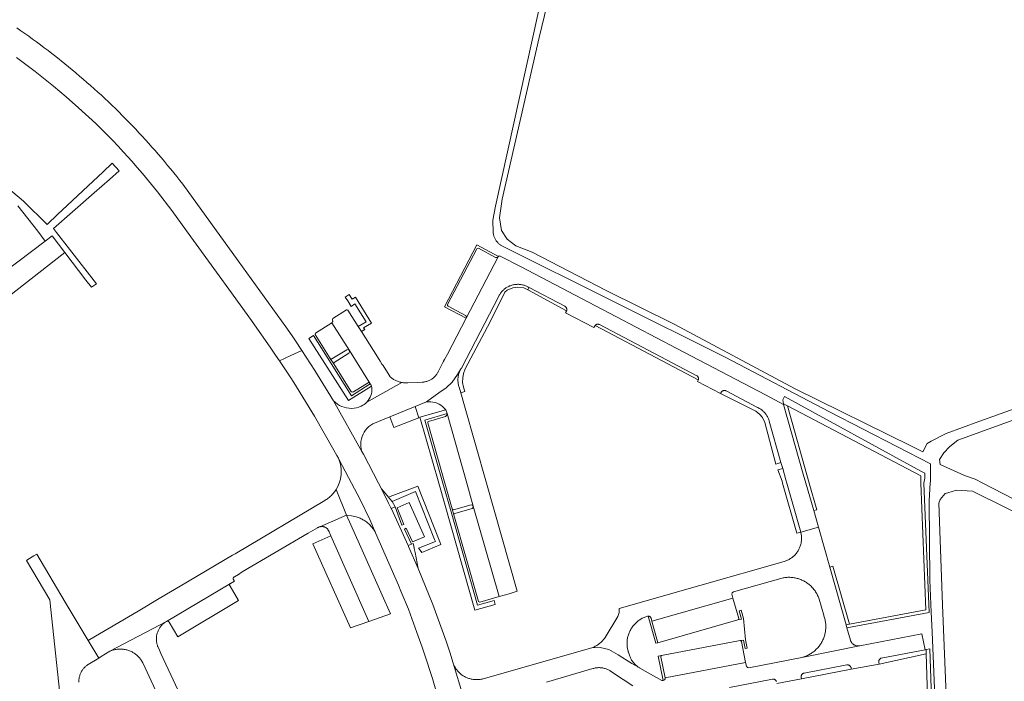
# Model space of a CAD drawing. Extents: x 152825 to 164088, y 457113 to 463005.
# Tile 354 of 364: x 162615 to 162857, y 460952 to 461113. Entities that reach past the tile are written whole.
import ezdxf

# ---------------------------------------------------------------- set-up
doc = ezdxf.new("R2010")
doc.units = 0
doc.header["$LTSCALE"] = 0.5
for name, color, linetype, lineweight in [('B-PV-VH-GESLOTENVERHARDING_ASFALT-GV', 251, 'CONTINUOUS', 18), ('B-PV-VH-ONVERHARD_ZAND-GV', 251, 'CONTINUOUS', 18), ('B-PV-VH-OPENVERHARDING_BETONELEMENT-GV', 251, 'CONTINUOUS', 18), ('B-PV-VH-OPENVERHARDING_BETONSTRAATSTEEN-GV', 251, 'CONTINUOUS', 18)]:
    doc.layers.add(name, color=color, linetype=linetype, lineweight=lineweight)

msp = doc.modelspace()

# ---------------------------------------------------------------- linework, layer by layer
at = {"layer": 'B-PV-VH-GESLOTENVERHARDING_ASFALT-GV', "flags": 128}
for points in [[(162614.684, 461104.207), (162619.293, 461100.773), (162623.79, 461097.193), (162626.873, 461094.599), (162629.896, 461091.936), (162634.103, 461088.022), (162638.182, 461083.976), (162639.56, 461082.52), (162640.923, 461081.049), (162641.937, 461079.933), (162642.941, 461078.808), (162644.258, 461077.305), (162645.558, 461075.788), (162649.209, 461071.342), (162652.719, 461066.783), (162657.413, 461060.283), (162664.311, 461050.732), (162666.654, 461047.489), (162672.2, 461039.81), (162676.959, 461033.098), (162677.987, 461031.62), (162678.123, 461031.374), (162679.065, 461029.975), (162681.848, 461031.245), (162684.553, 461032.48), (162683.019, 461034.825), (162682.174, 461036.072), (162680.619, 461038.314), (162668.974, 461054.417), (162655.391, 461073.199), (162654.667, 461074.133), (162653.936, 461075.061), (162653.199, 461075.985), (162652.456, 461076.904), (162651.707, 461077.817), (162650.951, 461078.726), (162650.189, 461079.629), (162649.422, 461080.528), (162648.648, 461081.421), (162647.868, 461082.308), (162647.082, 461083.191), (162646.29, 461084.068), (162645.492, 461084.94), (162644.689, 461085.806), (162643.88, 461086.667), (162643.064, 461087.522), (162642.243, 461088.372), (162641.416, 461089.216), (162640.584, 461090.055), (162639.746, 461090.888), (162638.902, 461091.715), (162638.053, 461092.537), (162637.198, 461093.353), (162636.337, 461094.163), (162635.472, 461094.967), (162634.6, 461095.765), (162633.724, 461096.557), (162632.842, 461097.344), (162631.955, 461098.124), (162631.062, 461098.899), (162630.164, 461099.667), (162629.261, 461100.429), (162628.353, 461101.185), (162627.44, 461101.935), (162626.522, 461102.679), (162625.598, 461103.416), (162625.222, 461103.714), (162624.298, 461104.448), (162623.369, 461105.177), (162622.435, 461105.898), (162621.496, 461106.614), (162620.552, 461107.323), (162619.604, 461108.026), (162618.651, 461108.722), (162617.693, 461109.412), (162616.731, 461110.095), (162615.763, 461110.772), (162614.792, 461111.442)], [(162723.966, 460948.115), (162721.605, 460955.943), (162720.768, 460958.672), (162719.88, 460961.385), (162716.644, 460970.315), (162713.054, 460979.109), (162710.685, 460984.558), (162710.678, 460984.574), (162710.603, 460984.738), (162706.504, 460993.737), (162706.471, 460993.804), (162705.819, 460995.126), (162704.073, 460998.666), (162703.374, 461000), (162699.652, 461007.108), (162699.29, 461007.756), (162692.348, 461020.192), (162687.77, 461027.564), (162684.553, 461032.48), (162681.848, 461031.245), (162679.065, 461029.975), (162681.898, 461025.769), (162682.639, 461024.65), (162687.649, 461016.461), (162692.375, 461008.105), (162693.17, 461006.79), (162693.292, 461006.571), (162693.407, 461006.348), (162693.515, 461006.122), (162693.615, 461005.893), (162694.425, 461004.371), (162696.714, 461000), (162698.813, 460995.992), (162701.213, 460991.127), (162702.635, 460987.878), (162708.228, 460975.013), (162708.838, 460973.609), (162710.654, 460969.154), (162712.338, 460964.648), (162712.76, 460963.479), (162714.068, 460959.856), (162714.614, 460958.185), (162716.519, 460952.229), (162718.303, 460946.235)], [(162800.874, 460950.957), (162806.894, 460952.099), (162806.832, 460952.51), (162806.827, 460952.546), (162806.82, 460952.631), (162806.822, 460952.716), (162806.831, 460952.801), (162806.849, 460952.884), (162806.874, 460952.965), (162806.907, 460953.044), (162806.947, 460953.119), (162806.993, 460953.19), (162807.047, 460953.257), (162807.106, 460953.318), (162807.171, 460953.374), (162807.24, 460953.423), (162807.314, 460953.465), (162807.392, 460953.5), (162807.472, 460953.528), (162807.555, 460953.548), (162818.043, 460955.537), (162818.057, 460955.538), (162818.144, 460955.543), (162818.23, 460955.539), (162818.315, 460955.527), (162818.4, 460955.507), (162818.481, 460955.479), (162818.56, 460955.445), (162818.636, 460955.403), (162818.707, 460955.354), (162818.773, 460955.299), (162818.834, 460955.237), (162818.889, 460955.171), (162818.938, 460955.1), (162818.98, 460955.024), (162819.015, 460954.945), (162819.042, 460954.863), (162819.088, 460954.464), (162825.915, 460955.705), (162825.851, 460956.106), (162825.845, 460956.127), (162825.829, 460956.21), (162825.82, 460956.293), (162825.819, 460956.378), (162825.827, 460956.462), (162825.842, 460956.545), (162825.865, 460956.626), (162825.895, 460956.704), (162825.933, 460956.779), (162825.978, 460956.851), (162826.029, 460956.918), (162826.087, 460956.979), (162826.15, 460957.035), (162826.218, 460957.085), (162826.291, 460957.128), (162826.367, 460957.163), (162826.446, 460957.192), (162837.191, 460959.248), (162836.393, 460963.144), (162821.227, 460960.214), (162821.102, 460960.193), (162806.984, 460957.351), (162794.053, 460954.854), (162793.696, 460954.94), (162793.436, 460955.199), (162793.232, 460956.139), (162773.497, 460952.347), (162773.54, 460952.138), (162773.343, 460951.876), (162773.049, 460951.73), (162772.888, 460951.711), (162772.727, 460951.729), (162767.349, 460954.762), (162767.311, 460954.784), (162765.331, 460955.872), (162762.026, 460958.031), (162759.706, 460959.284), (162757.574, 460959.817), (162755.58, 460959.714), (162728.954, 460952.151), (162728.903, 460952.137), (162728.689, 460952.084), (162728.473, 460952.038), (162728.256, 460952), (162728.038, 460951.97), (162727.818, 460951.948), (162727.598, 460951.934), (162727.378, 460951.928), (162727.157, 460951.93), (162726.937, 460951.94), (162726.717, 460951.958), (162726.498, 460951.984), (162726.28, 460952.018), (162726.064, 460952.06), (162725.849, 460952.109), (162725.636, 460952.167), (162725.425, 460952.232), (162725.217, 460952.304), (162725.012, 460952.385), (162724.809, 460952.472), (162724.61, 460952.567), (162724.415, 460952.669), (162724.223, 460952.778), (162724.035, 460952.894), (162723.852, 460953.016), (162723.673, 460953.145), (162723.499, 460953.281), (162723.33, 460953.423), (162723.167, 460953.571), (162723.009, 460953.724), (162722.856, 460953.883), (162722.71, 460954.048), (162722.569, 460954.218), (162722.435, 460954.393), (162722.307, 460954.573), (162722.186, 460954.757), (162722.071, 460954.945), (162721.964, 460955.138), (162721.863, 460955.334), (162721.77, 460955.534), (162721.684, 460955.737), (162721.605, 460955.943), (162723.966, 460948.115)], [(162744.437, 460951.331), (162755.26, 460954.476), (162755.915, 460954.666), (162756.023, 460954.695), (162756.223, 460954.742), (162756.424, 460954.782), (162756.627, 460954.814), (162756.831, 460954.838), (162757.036, 460954.853), (162757.241, 460954.861), (162757.446, 460954.861), (162757.651, 460954.853), (162757.856, 460954.837), (162758.059, 460954.813), (162758.262, 460954.781), (162758.464, 460954.741), (162758.663, 460954.693), (162758.861, 460954.637), (162759.056, 460954.574), (162759.249, 460954.504), (162759.438, 460954.426), (162759.625, 460954.34), (162759.808, 460954.247), (162759.988, 460954.148), (162760.163, 460954.041), (162763.231, 460952), (162765.613, 460950.43)], [(162789.28, 460950.023), (162799.782, 460952.063), (162799.82, 460952.069), (162799.904, 460952.076), (162799.988, 460952.074), (162800.071, 460952.065), (162800.153, 460952.048), (162800.233, 460952.023), (162800.311, 460951.991), (162800.385, 460951.951), (162800.455, 460951.905), (162800.52, 460951.852), (162800.58, 460951.793), (162800.633, 460951.729), (162800.681, 460951.66), (162800.722, 460951.586), (162800.755, 460951.51)]]:
    msp.add_lwpolyline(points, dxfattribs=at)
at = {"layer": 'B-PV-VH-ONVERHARD_ZAND-GV', "flags": 128}
for points in [[(162749.923, 461149.154), (162731.961, 461067.82), (162731.363, 461064.412), (162731.425, 461061.362), (162731.445, 461061.182), (162731.474, 461061.002), (162731.51, 461060.825), (162731.554, 461060.648), (162731.605, 461060.475), (162731.665, 461060.303), (162731.731, 461060.134), (162731.805, 461059.969), (162731.887, 461059.806), (162731.975, 461059.648), (162732.071, 461059.494), (162732.173, 461059.343), (162732.281, 461059.198), (162732.396, 461059.058), (162732.517, 461058.922), (162732.644, 461058.792), (162732.776, 461058.668), (162732.914, 461058.55), (162733.057, 461058.438), (162733.204, 461058.332), (162733.242, 461058.307), (162788.201, 461030.9), (162813.787, 461017.469), (162838.46, 461004.752), (162838.539, 461002.379), (162838.461, 461000.445), (162838.431, 461000), (162838.14, 460995.707), (162838.356, 460976.28), (162838.681, 460968.476), (162838.882, 460963.668), (162843.415, 460854.929)], [(162879.326, 461025.485), (162850.321, 461015.109), (162842.318, 461012.174), (162838.7, 461010.332), (162837.72, 461009.699), (162836.65, 461007.682), (162833.856, 461009.045), (162805.326, 461023.109), (162775.743, 461038.94), (162759.061, 461047.211), (162740.982, 461056.537), (162736.981, 461058.125), (162734.846, 461059.724), (162733.46, 461061.89), (162732.957, 461065.009), (162733.656, 461069.522), (162742.66, 461109.089), (162747.79, 461130.396)], [(162891.279, 460979.394), (162851.326, 461000), (162849.451, 461000.967), (162846.804, 461001.88), (162840.877, 461004.619), (162840.742, 461005.809), (162841.759, 461007.456), (162843.142, 461008.917), (162844.426, 461009.97), (162845.174, 461010.511), (162883.202, 461024.36)], [(162844.718, 460890.071), (162841.471, 460970.227), (162840.579, 460995.131), (162840.886, 460995.988), (162842.11, 460997.465), (162842.708, 460997.649), (162844.87, 460998.316), (162848.803, 460998.072), (162865.604, 460989.735)], [(162800.755, 460951.51), (162800.722, 460951.586), (162800.681, 460951.66), (162800.633, 460951.729), (162800.58, 460951.793), (162800.52, 460951.852), (162800.455, 460951.905), (162800.385, 460951.951), (162800.311, 460951.991), (162800.233, 460952.023), (162800.153, 460952.048), (162800.071, 460952.065), (162799.988, 460952.074), (162799.904, 460952.076), (162799.82, 460952.069), (162799.782, 460952.063), (162789.28, 460950.023)]]:
    msp.add_lwpolyline(points, dxfattribs=at)
for points in [[(162737.61, 461048.693), (162737.407, 461048.695), (162737.204, 461048.689), (162737.001, 461048.676), (162736.799, 461048.654), (162736.598, 461048.625), (162736.398, 461048.587), (162736.2, 461048.542), (162736.003, 461048.489), (162735.809, 461048.429), (162735.618, 461048.36), (162735.429, 461048.284), (162735.244, 461048.201), (162735.062, 461048.111), (162734.883, 461048.014), (162734.709, 461047.909), (162734.539, 461047.798), (162734.373, 461047.68), (162734.212, 461047.556), (162734.056, 461047.426), (162733.905, 461047.289), (162733.76, 461047.147), (162733.621, 461046.999), (162733.487, 461046.846), (162733.36, 461046.688), (162733.239, 461046.524), (162733.124, 461046.356), (162733.016, 461046.184), (162732.915, 461046.008), (162732.821, 461045.827), (162732.799, 461045.782), (162723.622, 461028.205), (162723.514, 461028.022), (162723.414, 461027.835), (162723.412, 461027.832), (162723.32, 461027.645), (162723.234, 461027.451), (162723.155, 461027.254), (162723.084, 461027.054), (162723.02, 461026.852), (162722.964, 461026.647), (162722.915, 461026.441), (162722.874, 461026.233), (162722.842, 461026.023), (162722.817, 461025.812), (162722.8, 461025.601), (162722.791, 461025.389), (162722.79, 461025.176), (162722.797, 461024.964), (162722.813, 461024.753), (162722.836, 461024.542), (162722.867, 461024.332), (162722.905, 461024.123), (162722.952, 461023.916), (162723.007, 461023.711), (162723.06, 461023.536), (162723.469, 461022.135), (162724.486, 461022.424), (162724.118, 461023.524), (162723.946, 461024.674), (162723.97, 461025.808), (162724.18, 461026.903), (162724.58, 461027.972), (162730.677, 461039.518), (162734.302, 461046.771), (162734.831, 461047.297), (162736.196, 461047.823), (162737.385, 461047.997), (162738.925, 461047.818), (162739.917, 461047.357), (162740.182, 461047.845), (162740.205, 461047.906), (162740.117, 461047.952), (162739.941, 461048.054), (162739.761, 461048.148), (162739.578, 461048.236), (162739.391, 461048.316), (162739.201, 461048.389), (162739.008, 461048.454), (162738.813, 461048.511), (162738.616, 461048.561), (162738.418, 461048.603), (162738.217, 461048.637), (162738.016, 461048.664), (162737.813, 461048.682)], [(162748.964, 461043.334), (162740.205, 461047.906), (162740.182, 461047.845), (162739.917, 461047.357), (162740.068, 461047.287), (162749.405, 461042.23), (162749.423, 461042.288), (162749.44, 461042.372), (162749.449, 461042.458), (162749.451, 461042.544), (162749.444, 461042.63), (162749.43, 461042.715), (162749.408, 461042.798), (162749.378, 461042.879), (162749.341, 461042.957), (162749.296, 461043.031), (162749.245, 461043.1), (162749.188, 461043.165), (162749.125, 461043.223), (162749.057, 461043.276), (162748.985, 461043.323)], [(162697.56, 461043.92), (162700.315, 461039.514), (162698.36, 461038.391), (162699.14, 461037.154), (162699.957, 461037.623), (162699.702, 461038.028), (162701.659, 461039.152), (162697.675, 461045.523), (162696.872, 461045.021), (162696.687, 461045.316), (162696.117, 461046.229), (162695.209, 461045.586), (162695.812, 461044.621), (162696.652, 461043.277)], [(162757.16, 461038.937), (162757.078, 461038.944), (162756.995, 461038.943), (162756.912, 461038.934), (162756.831, 461038.917), (162756.752, 461038.892), (162756.676, 461038.86), (162756.603, 461038.82), (162756.534, 461038.774), (162756.47, 461038.721), (162756.411, 461038.663), (162756.358, 461038.599), (162756.35, 461038.587), (162781.647, 461025.288), (162781.648, 461025.293), (162781.669, 461025.378), (162781.682, 461025.465), (162781.688, 461025.552), (162781.685, 461025.64), (162781.674, 461025.727), (162781.655, 461025.813), (162781.628, 461025.896), (162781.594, 461025.977), (162781.553, 461026.054), (162781.505, 461026.128), (162781.45, 461026.196), (162781.39, 461026.26), (162781.324, 461026.317), (162781.307, 461026.33), (162757.473, 461038.832), (162757.399, 461038.87), (162757.322, 461038.9), (162757.242, 461038.922)], [(162691.743, 461029.316), (162687.439, 461036.159), (162686.253, 461035.419), (162695.96, 461020.282), (162701.66, 461023.789), (162701.644, 461023.824), (162701.567, 461023.98), (162701.336, 461024.333), (162696.739, 461021.438)], [(162787.085, 461021.979), (162795.719, 461017.682), (162796.742, 461016.816), (162797.371, 461016.108), (162797.922, 461014.849), (162800.603, 461004.701), (162801.883, 461005.065), (162799.029, 461015.171), (162798.971, 461015.368), (162798.905, 461015.562), (162798.831, 461015.753), (162798.75, 461015.942), (162798.662, 461016.127), (162798.567, 461016.309), (162798.464, 461016.487), (162798.355, 461016.66), (162798.239, 461016.83), (162798.117, 461016.994), (162797.988, 461017.154), (162797.853, 461017.309), (162797.712, 461017.458), (162797.566, 461017.602), (162797.414, 461017.739), (162797.257, 461017.871), (162797.094, 461017.997), (162796.927, 461018.116), (162796.756, 461018.228), (162796.58, 461018.334), (162796.4, 461018.433), (162796.217, 461018.525), (162796.158, 461018.552), (162788.428, 461022.603), (162788.353, 461022.641), (162788.275, 461022.671), (162788.195, 461022.693), (162788.113, 461022.708), (162788.029, 461022.715), (162787.946, 461022.714), (162787.863, 461022.705), (162787.781, 461022.688), (162787.701, 461022.663), (162787.624, 461022.631), (162787.55, 461022.592), (162787.48, 461022.545), (162787.416, 461022.493), (162787.356, 461022.434), (162787.302, 461022.37), (162787.255, 461022.301), (162787.215, 461022.228), (162787.207, 461022.212)], [(162836.119, 461002.927), (162802.787, 461021.209), (162802.371, 461020.453), (162802.504, 461019.474), (162803.448, 461018.978), (162836.117, 461001.808), (162836.102, 461000), (162837.335, 460969.037), (162818.626, 460965.515), (162817.831, 460965.365), (162818.05, 460964.592), (162838.162, 460968.379), (162836.902, 461000), (162837.134, 461001.273), (162837.096, 461002.455)], [(162720.112, 461017.044), (162719.8, 461017.956), (162713.469, 461016.162), (162718.071, 461000), (162726.92, 460968.923), (162731.894, 460970.338), (162731.622, 460971.3), (162727.603, 460970.157), (162721.113, 460992.967), (162719.11, 461000), (162714.703, 461015.478)], [(162803.448, 461018.978), (162802.504, 461019.474), (162802.528, 461019.29), (162807.36, 461002.235), (162807.995, 461000), (162809.896, 460993.313), (162810.667, 460993.529), (162808.831, 461000)], [(162803.111, 461000.8), (162802.31, 461003.587), (162801.139, 461003.252), (162802.149, 461000.527), (162802.299, 461000), (162805.792, 460987.768), (162806.742, 460988.038), (162803.339, 461000)], [(162712.362, 460998.013), (162717.086, 460986.193), (162717.276, 460985.718), (162713.125, 460984.132), (162713.539, 460983.597), (162713.956, 460983.059), (162718.637, 460985.046), (162718.391, 460985.661), (162712.947, 460999.27), (162706.188, 460996.738), (162705.766, 460996.565), (162706.087, 460996.167), (162706.644, 460995.535)], [(162818.626, 460965.515), (162814.606, 460979.674), (162813.836, 460979.456), (162817.831, 460965.365)], [(162792.674, 460961.63), (162793.095, 460959.563), (162793.585, 460959.662), (162793.169, 460961.703), (162792.695, 460966.854), (162792.1, 460968.908), (162791.62, 460968.769), (162792.201, 460966.761), (162791.364, 460966.542), (162771.765, 460960.97), (162771.236, 460960.819), (162769.369, 460967.475), (162769.305, 460967.466), (162769.241, 460967.452), (162769.016, 460967.385), (162768.793, 460967.31), (162768.573, 460967.228), (162768.356, 460967.138), (162768.141, 460967.041), (162767.931, 460966.937), (162767.724, 460966.825), (162767.521, 460966.707), (162767.322, 460966.581), (162767.128, 460966.449), (162766.938, 460966.311), (162766.753, 460966.166), (162766.573, 460966.015), (162766.398, 460965.858), (162766.228, 460965.695), (162766.065, 460965.526), (162765.907, 460965.352), (162765.755, 460965.173), (162765.609, 460964.988), (162765.47, 460964.799), (162765.337, 460964.605), (162765.211, 460964.407), (162765.092, 460964.204), (162764.98, 460963.997), (162764.874, 460963.787), (162764.776, 460963.574), (162764.686, 460963.357), (162764.602, 460963.137), (162764.527, 460962.915), (162764.459, 460962.69), (162764.398, 460962.462), (162764.346, 460962.233), (162764.301, 460962.003), (162764.264, 460961.771), (162764.235, 460961.537), (162764.214, 460961.303), (162764.201, 460961.069), (162764.196, 460960.834), (162764.198, 460960.598), (162764.209, 460960.364), (162764.228, 460960.129), (162764.255, 460959.896), (162764.29, 460959.663), (162764.332, 460959.432), (162764.383, 460959.203), (162764.441, 460958.975), (162764.507, 460958.749), (162764.55, 460958.617), (162764.772, 460957.904), (162764.846, 460957.701), (162764.928, 460957.501), (162765.017, 460957.304), (162765.113, 460957.11), (162765.216, 460956.92), (162765.326, 460956.735), (162765.443, 460956.553), (162765.567, 460956.376), (162765.697, 460956.203), (162765.833, 460956.035), (162765.976, 460955.873), (162766.124, 460955.716), (162766.279, 460955.564), (162766.438, 460955.419), (162766.603, 460955.279), (162766.773, 460955.146), (162766.948, 460955.019), (162767.127, 460954.898), (162767.311, 460954.784), (162767.349, 460954.762), (162772.727, 460951.729), (162772.888, 460951.711), (162773.049, 460951.73), (162771.848, 460957.654), (162772.643, 460957.818), (162791.861, 460961.47)], [(162840.822, 460887.381), (162838.333, 460959.449), (162837.422, 460959.31), (162837.455, 460958.237), (162839.604, 460888.295), (162820.346, 460886.43), (162819.382, 460886.337), (162819.531, 460885.404), (162840.634, 460887.364)], [(162837.455, 460958.237), (162837.422, 460959.31), (162837.191, 460959.248), (162826.446, 460957.192), (162826.367, 460957.163), (162826.291, 460957.128), (162826.218, 460957.085), (162826.15, 460957.035), (162826.087, 460956.979), (162826.029, 460956.918), (162825.978, 460956.851), (162825.933, 460956.779), (162825.895, 460956.704), (162825.865, 460956.626), (162825.842, 460956.545), (162825.827, 460956.462), (162825.819, 460956.378), (162825.82, 460956.293), (162825.829, 460956.21), (162825.845, 460956.127), (162825.851, 460956.106), (162825.915, 460955.705)], [(162818.23, 460955.539), (162818.144, 460955.543), (162818.057, 460955.538), (162818.043, 460955.537), (162807.555, 460953.548), (162807.472, 460953.528), (162807.392, 460953.5), (162807.314, 460953.465), (162807.24, 460953.423), (162807.171, 460953.374), (162807.106, 460953.318), (162807.047, 460953.257), (162806.993, 460953.19), (162806.947, 460953.119), (162806.907, 460953.044), (162806.874, 460952.965), (162806.849, 460952.884), (162806.831, 460952.801), (162806.822, 460952.716), (162806.82, 460952.631), (162806.827, 460952.546), (162806.832, 460952.51), (162806.894, 460952.099), (162819.088, 460954.464), (162819.042, 460954.863), (162819.015, 460954.945), (162818.98, 460955.024), (162818.938, 460955.1), (162818.889, 460955.171), (162818.834, 460955.237), (162818.773, 460955.299), (162818.707, 460955.354), (162818.636, 460955.403), (162818.56, 460955.445), (162818.481, 460955.479), (162818.4, 460955.507), (162818.315, 460955.527)]]:
    msp.add_lwpolyline(points, close=True, dxfattribs=at)
at = {"layer": 'B-PV-VH-OPENVERHARDING_BETONELEMENT-GV', "flags": 128}
msp.add_lwpolyline([(162709.501, 460989.868), (162709.063, 460989.713), (162707.39, 460994.223), (162706.471, 460993.804), (162706.504, 460993.737), (162710.603, 460984.738), (162711.395, 460985.099), (162709.74, 460988.781), (162710.11, 460988.965), (162711.659, 460985.666), (162714.567, 460986.871), (162710.841, 460995.257), (162707.941, 460993.99)], close=True, dxfattribs=at)
at = {"layer": 'B-PV-VH-OPENVERHARDING_BETONSTRAATSTEEN-GV', "flags": 128}
for points in [[(162615.06, 461067.937), (162619.926, 461061.673), (162621.693, 461059.288), (162623.39, 461060.576), (162626.523, 461056.448), (162631.704, 461049.752), (162633.102, 461047.963), (162634.256, 461048.855), (162627.658, 461057.33), (162624.485, 461061.407), (162623.748, 461062.353), (162628.447, 461066.474), (162633.72, 461071.097), (162637.464, 461074.353), (162639.825, 461076.451), (162638.117, 461078.336), (162635.836, 461076.186), (162632.21, 461072.779), (162627.126, 461067.996), (162624.835, 461065.841), (162622.173, 461063.337), (162616.45, 461069.017), (162609.58, 461074.752)], [(162629.986, 460951.343), (162629.982, 460951.539), (162629.986, 460951.734), (162629.998, 460951.93), (162630.018, 460952.125), (162630.045, 460952.319), (162630.081, 460952.511), (162630.125, 460952.702), (162630.176, 460952.891), (162630.235, 460953.078), (162630.301, 460953.262), (162630.375, 460953.443), (162630.457, 460953.621), (162630.545, 460953.796), (162630.641, 460953.967), (162630.744, 460954.134), (162630.853, 460954.296), (162630.968, 460954.454), (162631.091, 460954.607), (162631.219, 460954.755), (162631.353, 460954.898), (162631.493, 460955.035), (162631.639, 460955.166), (162631.789, 460955.291), (162631.945, 460955.41), (162632.105, 460955.522), (162632.27, 460955.628), (162634.838, 460957.208), (162632.28, 460961.47), (162626.62, 460970.9), (162619.66, 460982.62), (162618.951, 460982.203), (162617.433, 460981.308), (162617.13, 460981.13), (162622.86, 460971.43), (162623.1, 460969.08), (162625.23, 460949.29)], [(162656.046, 460945.453), (162650.03, 460958.36), (162649.684, 460959.15), (162649.289, 460960.05), (162649.247, 460960.159), (162649.182, 460960.347), (162649.124, 460960.537), (162649.074, 460960.73), (162649.032, 460960.924), (162648.997, 460961.121), (162648.971, 460961.318), (162648.953, 460961.516), (162648.942, 460961.715), (162648.939, 460961.914), (162648.945, 460962.113), (162648.958, 460962.311), (162648.98, 460962.509), (162649.009, 460962.706), (162649.046, 460962.902), (162649.091, 460963.095), (162649.144, 460963.287), (162649.205, 460963.477), (162649.273, 460963.664), (162649.348, 460963.848), (162649.431, 460964.029), (162649.521, 460964.207), (162649.618, 460964.38), (162649.722, 460964.55), (162649.833, 460964.715), (162649.95, 460964.876), (162650.074, 460965.032), (162650.203, 460965.183), (162650.339, 460965.328), (162650.481, 460965.468), (162650.628, 460965.602), (162650.78, 460965.731), (162650.937, 460965.853), (162651.1, 460965.968), (162651.266, 460966.077), (162651.437, 460966.179), (162637.59, 460958.881), (162637.62, 460958.894), (162637.824, 460958.981), (162638.032, 460959.06), (162638.242, 460959.131), (162638.454, 460959.195), (162638.669, 460959.251), (162638.886, 460959.299), (162639.104, 460959.34), (162639.323, 460959.372), (162639.544, 460959.397), (162639.765, 460959.413), (162639.987, 460959.422), (162640.209, 460959.423), (162640.431, 460959.415), (162640.652, 460959.4), (162640.872, 460959.377), (162641.092, 460959.346), (162641.311, 460959.306), (162641.527, 460959.26), (162641.742, 460959.205), (162641.955, 460959.142), (162642.166, 460959.072), (162642.374, 460958.995), (162642.579, 460958.909), (162642.78, 460958.817), (162642.979, 460958.718), (162643.173, 460958.611), (162643.364, 460958.497), (162643.55, 460958.377), (162643.732, 460958.25), (162643.909, 460958.116), (162644.082, 460957.976), (162644.249, 460957.83), (162644.41, 460957.678), (162644.567, 460957.521), (162644.717, 460957.357), (162644.861, 460957.189), (162645, 460957.015), (162645.131, 460956.837), (162645.257, 460956.654), (162645.376, 460956.466), (162645.487, 460956.275), (162645.592, 460956.079), (162645.69, 460955.88), (162654.23, 460937.54)]]:
    msp.add_lwpolyline(points, dxfattribs=at)
for points in [[(162626.523, 461056.448), (162623.39, 461060.576), (162621.693, 461059.288), (162605.267, 461046.823), (162604.481, 461046.226), (162604.225, 461046.03), (162602.992, 461045.082), (162601.689, 461044.022), (162591.336, 461036.172), (162581.459, 461028.538), (162581.251, 461028.376), (162568.57, 461018.472), (162567.985, 461018.011), (162570.176, 461015.244), (162571.103, 461014.034), (162571.456, 461013.612), (162586.854, 461025.613), (162605.043, 461039.754)], [(162732.721, 461055.534), (162727.413, 461058.377), (162719.49, 461043.166), (162724.805, 461040.402), (162724.832, 461040.459), (162724.852, 461040.52), (162724.864, 461040.582), (162724.868, 461040.646), (162724.864, 461040.709), (162724.853, 461040.772), (162724.833, 461040.832), (162724.806, 461040.89), (162724.772, 461040.944), (162724.732, 461040.993), (162724.685, 461041.037), (162724.634, 461041.074), (162724.604, 461041.092), (162720.413, 461043.326), (162720.255, 461043.497), (162720.253, 461043.73), (162727.433, 461057.374), (162727.606, 461057.502), (162727.822, 461057.506), (162732.024, 461055.287), (162732.08, 461055.26), (162732.14, 461055.24), (162732.201, 461055.228), (162732.264, 461055.224), (162732.326, 461055.228), (162732.388, 461055.239), (162732.447, 461055.259), (162732.504, 461055.286), (162732.556, 461055.32), (162732.604, 461055.36), (162732.646, 461055.406), (162732.676, 461055.448)], [(162732.024, 461055.287), (162727.822, 461057.506), (162727.606, 461057.502), (162727.433, 461057.374), (162720.253, 461043.73), (162720.255, 461043.497), (162720.413, 461043.326), (162724.604, 461041.092), (162724.634, 461041.074), (162724.685, 461041.037), (162724.732, 461040.993), (162724.772, 461040.944), (162724.806, 461040.89), (162724.833, 461040.832), (162724.853, 461040.772), (162724.864, 461040.709), (162724.868, 461040.646), (162724.864, 461040.582), (162724.852, 461040.52), (162724.832, 461040.459), (162724.805, 461040.402), (162732.676, 461055.448), (162732.646, 461055.406), (162732.604, 461055.36), (162732.556, 461055.32), (162732.504, 461055.286), (162732.447, 461055.259), (162732.388, 461055.239), (162732.326, 461055.228), (162732.264, 461055.224), (162732.201, 461055.228), (162732.14, 461055.24), (162732.08, 461055.26)], [(162723.412, 461027.832), (162723.414, 461027.835), (162723.514, 461028.022), (162723.622, 461028.205), (162732.799, 461045.782), (162732.821, 461045.827), (162732.915, 461046.008), (162733.016, 461046.184), (162733.124, 461046.356), (162733.239, 461046.524), (162733.36, 461046.688), (162733.487, 461046.846), (162733.621, 461046.999), (162733.76, 461047.147), (162733.905, 461047.289), (162734.056, 461047.426), (162734.212, 461047.556), (162734.373, 461047.68), (162734.539, 461047.798), (162734.709, 461047.909), (162734.883, 461048.014), (162735.062, 461048.111), (162735.244, 461048.201), (162735.429, 461048.284), (162735.618, 461048.36), (162735.809, 461048.429), (162736.003, 461048.489), (162736.2, 461048.542), (162736.398, 461048.587), (162736.598, 461048.625), (162736.799, 461048.654), (162737.001, 461048.676), (162737.204, 461048.689), (162737.407, 461048.695), (162737.61, 461048.693), (162737.813, 461048.682), (162738.016, 461048.664), (162738.217, 461048.637), (162738.418, 461048.603), (162738.616, 461048.561), (162738.813, 461048.511), (162739.008, 461048.454), (162739.201, 461048.389), (162739.391, 461048.316), (162739.578, 461048.236), (162739.761, 461048.148), (162739.941, 461048.054), (162740.117, 461047.952), (162740.205, 461047.906), (162748.964, 461043.334), (162748.985, 461043.323), (162749.057, 461043.276), (162749.125, 461043.223), (162749.188, 461043.165), (162749.245, 461043.1), (162749.296, 461043.031), (162749.341, 461042.957), (162749.378, 461042.879), (162749.408, 461042.798), (162749.43, 461042.715), (162749.444, 461042.63), (162749.451, 461042.544), (162749.449, 461042.458), (162749.44, 461042.372), (162749.423, 461042.288), (162749.405, 461042.23), (162749.398, 461042.206), (162749.365, 461042.126), (162749.153, 461041.747), (162756.104, 461038.141), (162756.278, 461038.468), (162756.312, 461038.53), (162756.35, 461038.587), (162756.358, 461038.599), (162756.411, 461038.663), (162756.47, 461038.721), (162756.534, 461038.774), (162756.603, 461038.82), (162756.676, 461038.86), (162756.752, 461038.892), (162756.831, 461038.917), (162756.912, 461038.934), (162756.995, 461038.943), (162757.078, 461038.944), (162757.16, 461038.937), (162757.242, 461038.922), (162757.322, 461038.9), (162757.399, 461038.87), (162757.473, 461038.832), (162781.307, 461026.33), (162781.324, 461026.317), (162781.39, 461026.26), (162781.45, 461026.196), (162781.505, 461026.128), (162781.553, 461026.054), (162781.594, 461025.977), (162781.628, 461025.896), (162781.655, 461025.813), (162781.674, 461025.727), (162781.685, 461025.64), (162781.688, 461025.552), (162781.682, 461025.465), (162781.669, 461025.378), (162781.648, 461025.293), (162781.647, 461025.288), (162781.62, 461025.21), (162781.448, 461024.926), (162787.085, 461021.979), (162787.207, 461022.212), (162787.215, 461022.228), (162787.255, 461022.301), (162787.302, 461022.37), (162787.356, 461022.434), (162787.416, 461022.493), (162787.48, 461022.545), (162787.55, 461022.592), (162787.624, 461022.631), (162787.701, 461022.663), (162787.781, 461022.688), (162787.863, 461022.705), (162787.946, 461022.714), (162788.029, 461022.715), (162788.113, 461022.708), (162788.195, 461022.693), (162788.275, 461022.671), (162788.353, 461022.641), (162788.428, 461022.603), (162796.158, 461018.552), (162796.217, 461018.525), (162796.4, 461018.433), (162796.58, 461018.334), (162796.756, 461018.228), (162796.927, 461018.116), (162797.094, 461017.997), (162797.257, 461017.871), (162797.414, 461017.739), (162797.566, 461017.602), (162797.712, 461017.458), (162797.853, 461017.309), (162797.988, 461017.154), (162798.117, 461016.994), (162798.239, 461016.83), (162798.355, 461016.66), (162798.464, 461016.487), (162798.567, 461016.309), (162798.662, 461016.127), (162798.75, 461015.942), (162798.831, 461015.753), (162798.905, 461015.562), (162798.971, 461015.368), (162799.029, 461015.171), (162801.883, 461005.065), (162802.31, 461003.587), (162803.111, 461000.8), (162803.339, 461000), (162806.742, 460988.038), (162811.048, 460989.262), (162809.896, 460993.313), (162807.995, 461000), (162807.36, 461002.235), (162802.528, 461019.29), (162798.125, 461021.603), (162776.377, 461032.988), (162756.46, 461043.434), (162738.294, 461052.944), (162733.111, 461055.626), (162732.904, 461055.629), (162732.721, 461055.534), (162732.676, 461055.448), (162724.805, 461040.402), (162720.221, 461031.637), (162719.529, 461030.316), (162719.28, 461029.845), (162719.273, 461029.83), (162719.267, 461029.815), (162719.266, 461029.812), (162719.261, 461029.801), (162719.258, 461029.796), (162719.254, 461029.786), (162719.251, 461029.78), (162719.246, 461029.772), (162719.242, 461029.764), (162719.239, 461029.758), (162719.234, 461029.748), (162719.231, 461029.743), (162719.225, 461029.733), (162719.223, 461029.729), (162719.216, 461029.716), (162719.207, 461029.702), (162719.198, 461029.687), (162717.946, 461027.281), (162717.943, 461027.275), (162717.918, 461027.217), (162717.885, 461027.162), (162717.805, 461027.017), (162717.705, 461026.853), (162717.599, 461026.693), (162717.487, 461026.538), (162717.367, 461026.388), (162717.242, 461026.243), (162717.111, 461026.103), (162716.974, 461025.969), (162716.832, 461025.841), (162716.684, 461025.718), (162716.532, 461025.602), (162716.374, 461025.492), (162716.213, 461025.389), (162716.047, 461025.293), (162715.877, 461025.204), (162715.704, 461025.122), (162715.527, 461025.048), (162715.348, 461024.98), (162715.166, 461024.921), (162714.981, 461024.869), (162714.795, 461024.824), (162714.606, 461024.788), (162714.417, 461024.759), (162714.226, 461024.739), (162714.035, 461024.726), (162712.787, 461024.688), (162710.54, 461024.602), (162710.516, 461024.6), (162710.301, 461024.586), (162710.086, 461024.58), (162709.871, 461024.583), (162709.656, 461024.593), (162709.441, 461024.611), (162709.227, 461024.637), (162709.015, 461024.671), (162700.521, 461019.886), (162700.183, 461019.562), (162699.788, 461019.26), (162699.492, 461019.087), (162699.129, 461018.891), (162698.559, 461018.659), (162697.969, 461018.488), (162697.364, 461018.38), (162696.75, 461018.336), (162696.136, 461018.356), (162695.527, 461018.44), (162694.93, 461018.587), (162694.352, 461018.796), (162693.799, 461019.064), (162693.277, 461019.389), (162692.791, 461019.766), (162692.348, 461020.192), (162699.29, 461007.756), (162699.104, 461008.454), (162699.022, 461009.05), (162699.002, 461009.652), (162699.045, 461010.252), (162699.15, 461010.844), (162699.317, 461011.422), (162699.544, 461011.979), (162699.827, 461012.51), (162700.164, 461013.008), (162700.552, 461013.468), (162700.985, 461013.886), (162701.46, 461014.255), (162701.971, 461014.573), (162706.08, 461016.25), (162712.285, 461018.782), (162715.061, 461019.915), (162718.116, 461022.098), (162719.939, 461023.362), (162721.41, 461024.75), (162722.715, 461026.594)], [(162709.015, 461024.671), (162708.804, 461024.713), (162708.594, 461024.763), (162708.387, 461024.821), (162708.182, 461024.886), (162707.979, 461024.959), (162707.779, 461025.039), (162707.582, 461025.126), (162707.389, 461025.221), (162707.2, 461025.323), (162707.014, 461025.432), (162706.832, 461025.548), (162706.655, 461025.67), (162706.483, 461025.799), (162706.315, 461025.935), (162706.153, 461026.076), (162705.988, 461026.417), (162704.496, 461028.802), (162704.153, 461029.162), (162703.719, 461029.883), (162703.067, 461030.923), (162699.14, 461037.154), (162698.36, 461038.391), (162695.868, 461042.364), (162695.693, 461042.466), (162695.491, 461042.455), (162692.133, 461040.355), (162692.043, 461040.183), (162692.076, 461039.992), (162692.127, 461039.619), (162691.944, 461039.29), (162696.2, 461032.508), (162701.055, 461024.774), (162701.336, 461024.333), (162701.567, 461023.98), (162701.644, 461023.824), (162701.66, 461023.789), (162701.723, 461023.325), (162701.737, 461022.856), (162701.702, 461022.389), (162701.619, 461021.927), (162701.488, 461021.477), (162701.31, 461021.044), (162701.088, 461020.631), (162700.824, 461020.244), (162700.521, 461019.886)], [(162696.2, 461032.508), (162691.944, 461039.29), (162691.918, 461039.268), (162687.919, 461036.763), (162687.819, 461036.593), (162687.825, 461036.395), (162691.54, 461030.528), (162691.715, 461030.421), (162691.92, 461030.43), (162695.569, 461032.699), (162695.92, 461032.722)], [(162691.54, 461030.528), (162692.375, 461029.224), (162692.386, 461029.409), (162692.474, 461029.573), (162696.107, 461031.865), (162696.272, 461032.17), (162696.2, 461032.508), (162695.92, 461032.722), (162695.569, 461032.699), (162691.92, 461030.43), (162691.715, 461030.421)], [(162701.055, 461024.774), (162696.2, 461032.508), (162696.272, 461032.17), (162696.107, 461031.865), (162692.474, 461029.573), (162692.386, 461029.409), (162692.375, 461029.224), (162696.582, 461022.52), (162696.85, 461022.328), (162697.176, 461022.382)], [(162720.112, 461017.044), (162724.964, 461000), (162726.557, 460994.406), (162732.843, 460972.256), (162735.292, 460972.962), (162737.32, 460973.546), (162729.791, 461000), (162724.407, 461018.918), (162723.469, 461022.135), (162723.06, 461023.536), (162723.007, 461023.711), (162722.952, 461023.916), (162722.905, 461024.123), (162722.867, 461024.332), (162722.836, 461024.542), (162722.813, 461024.753), (162722.797, 461024.964), (162722.79, 461025.176), (162722.791, 461025.389), (162722.8, 461025.601), (162722.817, 461025.812), (162722.842, 461026.023), (162722.874, 461026.233), (162722.915, 461026.441), (162722.964, 461026.647), (162723.02, 461026.852), (162723.084, 461027.054), (162723.155, 461027.254), (162723.234, 461027.451), (162723.32, 461027.645), (162723.412, 461027.832), (162722.715, 461026.594), (162721.41, 461024.75), (162719.939, 461023.362), (162718.116, 461022.098), (162715.061, 461019.915), (162715.592, 461019.959), (162716.125, 461019.948), (162716.654, 461019.881), (162717.173, 461019.759), (162717.677, 461019.583), (162718.159, 461019.356), (162718.615, 461019.079), (162719.039, 461018.757), (162719.428, 461018.391), (162719.8, 461017.956)], [(162707.108, 461013.622), (162713.233, 461016.039), (162712.285, 461018.782), (162706.08, 461016.25)], [(162724.964, 461000), (162720.112, 461017.044), (162720.062, 461016.639), (162719.778, 461016.346), (162715.589, 461015.152), (162715.432, 461015.027), (162715.412, 461014.828), (162719.607, 461000), (162721.38, 460993.734), (162721.515, 460993.564), (162721.723, 460993.499), (162726.018, 460994.727), (162726.351, 460994.674), (162726.557, 460994.406)], [(162694.425, 461004.371), (162693.615, 461005.893), (162693.708, 461005.66), (162693.794, 461005.424), (162693.872, 461005.186), (162693.942, 461004.946), (162694.005, 461004.703), (162694.06, 461004.459), (162694.107, 461004.213), (162694.146, 461003.965), (162694.178, 461003.717), (162694.201, 461003.467), (162694.217, 461003.217), (162694.224, 461002.966), (162694.223, 461002.716), (162694.215, 461002.465), (162694.198, 461002.215), (162694.174, 461001.966), (162694.141, 461001.718), (162694.101, 461001.47), (162694.052, 461001.224), (162693.996, 461000.98), (162693.933, 461000.738), (162693.871, 461000.53), (162693.792, 461000.264), (162693.704, 461000), (162693.381, 460999.217), (162692.968, 460998.477), (162695.52, 460992.173), (162696.695, 460992.061), (162697.843, 460991.786), (162697.907, 460991.767), (162698.146, 460991.691), (162698.383, 460991.608), (162698.618, 460991.517), (162698.849, 460991.418), (162699.078, 460991.313), (162699.302, 460991.2), (162699.523, 460991.08), (162699.74, 460990.953), (162699.953, 460990.819), (162700.162, 460990.679), (162700.366, 460990.532), (162700.565, 460990.378), (162700.759, 460990.218), (162700.948, 460990.052), (162701.132, 460989.881), (162701.31, 460989.703), (162701.482, 460989.52), (162701.649, 460989.332), (162701.809, 460989.138), (162701.963, 460988.939), (162702.111, 460988.736), (162702.252, 460988.528), (162702.387, 460988.315), (162702.514, 460988.099), (162702.635, 460987.878), (162701.213, 460991.127), (162698.813, 460995.992), (162696.714, 461000)], [(162695.52, 460992.173), (162692.968, 460998.477), (162692.939, 460998.432), (162692.795, 460998.217), (162692.644, 460998.006), (162692.487, 460997.801), (162692.324, 460997.6), (162692.154, 460997.405), (162691.979, 460997.214), (162691.797, 460997.03), (162691.61, 460996.85), (162691.418, 460996.677), (162691.22, 460996.51), (162691.018, 460996.349), (162690.81, 460996.194), (162690.598, 460996.046), (162690.381, 460995.905), (162690.16, 460995.77), (162668.22, 460982.745), (162667.57, 460982.36), (162654.808, 460974.812), (162650.07, 460972.01), (162644.465, 460968.695), (162632.69, 460961.73), (162632.28, 460961.47), (162634.838, 460957.208), (162635.41, 460957.56), (162637.59, 460958.881), (162651.437, 460966.179), (162667.057, 460975.481), (162668.05, 460976.06), (162667.84, 460976.39), (162667.827, 460976.409), (162667.797, 460976.462), (162667.774, 460976.519), (162667.758, 460976.578), (162667.751, 460976.639), (162667.751, 460976.7), (162667.76, 460976.76), (162667.776, 460976.819), (162667.799, 460976.876), (162667.83, 460976.929), (162667.868, 460976.977), (162667.911, 460977.02), (162667.96, 460977.057), (162668.013, 460977.087), (162668.07, 460977.11), (162669.02, 460977.7), (162669.99, 460978.28), (162686.119, 460987.795), (162688.44, 460989.12), (162688.466, 460989.137), (162688.572, 460989.198), (162688.682, 460989.252), (162688.795, 460989.298), (162688.911, 460989.337), (162689.006, 460989.364)], [(162705.766, 460996.565), (162705.435, 460996.977), (162704.073, 460998.666), (162705.819, 460995.126), (162706.471, 460993.804), (162707.39, 460994.223), (162706.644, 460995.535), (162706.087, 460996.167)], [(162721.38, 460993.734), (162721.799, 460992.294), (162721.822, 460992.494), (162721.989, 460992.606), (162726.264, 460993.848), (162726.522, 460994.068), (162726.557, 460994.406), (162726.351, 460994.674), (162726.018, 460994.727), (162721.723, 460993.499), (162721.515, 460993.564)], [(162732.843, 460972.256), (162726.557, 460994.406), (162726.522, 460994.068), (162726.264, 460993.848), (162721.989, 460992.606), (162721.822, 460992.494), (162721.799, 460992.294), (162727.824, 460971.076), (162727.966, 460970.952), (162728.149, 460970.909), (162731.463, 460971.86)], [(162698.67, 460985.06), (162695.52, 460992.173), (162689.006, 460989.364), (162689.029, 460989.369), (162689.149, 460989.392), (162689.27, 460989.408), (162689.392, 460989.416), (162689.514, 460989.416), (162689.636, 460989.408), (162689.757, 460989.392), (162689.877, 460989.368), (162689.995, 460989.336), (162690.111, 460989.296), (162690.224, 460989.249), (162690.333, 460989.195), (162690.439, 460989.134), (162690.541, 460989.066), (162690.638, 460988.991), (162690.729, 460988.911), (162690.816, 460988.824), (162690.896, 460988.732), (162690.97, 460988.635), (162691.038, 460988.533), (162691.099, 460988.427), (162691.153, 460988.318), (162691.2, 460988.205), (162691.239, 460988.089), (162691.68, 460987.1), (162700.98, 460966.2), (162706.28, 460968.03), (162704.21, 460972.62)], [(162813.836, 460979.456), (162811.048, 460989.262), (162806.742, 460988.038), (162806.786, 460987.858), (162806.83, 460987.645), (162806.866, 460987.43), (162806.894, 460987.214), (162806.915, 460986.997), (162806.927, 460986.78), (162806.931, 460986.562), (162806.928, 460986.344), (162806.916, 460986.127), (162806.897, 460985.91), (162806.869, 460985.694), (162806.834, 460985.479), (162806.791, 460985.266), (162806.739, 460985.054), (162806.681, 460984.844), (162806.614, 460984.637), (162806.54, 460984.432), (162806.458, 460984.23), (162806.37, 460984.032), (162806.273, 460983.836), (162806.17, 460983.644), (162806.06, 460983.457), (162805.943, 460983.273), (162805.819, 460983.094), (162805.689, 460982.919), (162805.552, 460982.749), (162805.41, 460982.585), (162805.261, 460982.426), (162805.107, 460982.272), (162804.947, 460982.124), (162804.782, 460981.983), (162804.611, 460981.847), (162804.436, 460981.718), (162804.256, 460981.595), (162804.072, 460981.479), (162803.883, 460981.369), (162803.691, 460981.267), (162803.495, 460981.172), (162803.296, 460981.084), (162803.094, 460981.003), (162802.889, 460980.931), (162802.681, 460980.865), (162781.983, 460974.976), (162762.266, 460969.334), (162762.292, 460968.344), (162761.958, 460967.411), (162758.829, 460962.254), (162758.802, 460962.214), (162758.669, 460962.026), (162758.53, 460961.843), (162758.384, 460961.665), (162758.232, 460961.492), (162758.074, 460961.324), (162757.911, 460961.162), (162757.742, 460961.005), (162757.568, 460960.855), (162757.388, 460960.71), (162757.204, 460960.572), (162757.015, 460960.441), (162756.821, 460960.316), (162756.624, 460960.198), (162756.422, 460960.087), (162756.216, 460959.983), (162756.007, 460959.886), (162755.795, 460959.796), (162755.58, 460959.714), (162757.574, 460959.817), (162759.706, 460959.284), (162762.026, 460958.031), (162765.331, 460955.872), (162767.311, 460954.784), (162767.127, 460954.898), (162766.948, 460955.019), (162766.773, 460955.146), (162766.603, 460955.279), (162766.438, 460955.419), (162766.279, 460955.564), (162766.124, 460955.716), (162765.976, 460955.873), (162765.833, 460956.035), (162765.697, 460956.203), (162765.567, 460956.376), (162765.443, 460956.553), (162765.326, 460956.735), (162765.216, 460956.92), (162765.113, 460957.11), (162765.017, 460957.304), (162764.928, 460957.501), (162764.846, 460957.701), (162764.772, 460957.904), (162764.55, 460958.617), (162764.507, 460958.749), (162764.441, 460958.975), (162764.383, 460959.203), (162764.332, 460959.432), (162764.29, 460959.663), (162764.255, 460959.896), (162764.228, 460960.129), (162764.209, 460960.364), (162764.198, 460960.598), (162764.196, 460960.834), (162764.201, 460961.069), (162764.214, 460961.303), (162764.235, 460961.537), (162764.264, 460961.771), (162764.301, 460962.003), (162764.346, 460962.233), (162764.398, 460962.462), (162764.459, 460962.69), (162764.527, 460962.915), (162764.602, 460963.137), (162764.686, 460963.357), (162764.776, 460963.574), (162764.874, 460963.787), (162764.98, 460963.997), (162765.092, 460964.204), (162765.211, 460964.407), (162765.337, 460964.605), (162765.47, 460964.799), (162765.609, 460964.988), (162765.755, 460965.173), (162765.907, 460965.352), (162766.065, 460965.526), (162766.228, 460965.695), (162766.398, 460965.858), (162766.573, 460966.015), (162766.753, 460966.166), (162766.938, 460966.311), (162767.128, 460966.449), (162767.322, 460966.581), (162767.521, 460966.707), (162767.724, 460966.825), (162767.931, 460966.937), (162768.141, 460967.041), (162768.356, 460967.138), (162768.573, 460967.228), (162768.793, 460967.31), (162769.016, 460967.385), (162769.241, 460967.452), (162769.305, 460967.466), (162769.369, 460967.475), (162769.421, 460967.477), (162769.494, 460967.474), (162769.567, 460967.462), (162769.638, 460967.442), (162769.707, 460967.416), (162769.772, 460967.381), (162769.834, 460967.34), (162769.89, 460967.293), (162769.941, 460967.239), (162769.986, 460967.181), (162770.024, 460967.118), (162770.055, 460967.051), (162770.079, 460966.981), (162770.288, 460966.238), (162790.138, 460971.86), (162789.857, 460972.829), (162789.957, 460973.202), (162790.274, 460973.423), (162802.44, 460976.862), (162802.595, 460976.888), (162802.843, 460976.923), (162803.092, 460976.95), (162803.341, 460976.969), (162803.591, 460976.98), (162803.842, 460976.983), (162804.092, 460976.978), (162804.342, 460976.965), (162804.591, 460976.944), (162804.84, 460976.915), (162805.088, 460976.878), (162805.334, 460976.834), (162805.579, 460976.781), (162805.821, 460976.721), (162806.062, 460976.652), (162806.301, 460976.577), (162806.537, 460976.493), (162806.77, 460976.403), (162807.001, 460976.304), (162807.227, 460976.199), (162807.451, 460976.086), (162807.671, 460975.966), (162807.887, 460975.839), (162808.098, 460975.706), (162808.305, 460975.565), (162808.508, 460975.418), (162808.706, 460975.265), (162808.899, 460975.106), (162809.087, 460974.94), (162809.269, 460974.769), (162809.446, 460974.591), (162809.617, 460974.409), (162809.782, 460974.22), (162809.941, 460974.027), (162810.093, 460973.829), (162810.24, 460973.626), (162810.379, 460973.418), (162810.512, 460973.206), (162810.639, 460972.99), (162810.758, 460972.769), (162810.87, 460972.546), (162810.975, 460972.318), (162811.072, 460972.088), (162811.162, 460971.854), (162811.245, 460971.618), (162812.354, 460967.724), (162812.42, 460967.545), (162812.5, 460967.308), (162812.573, 460967.069), (162812.637, 460966.828), (162812.694, 460966.584), (162812.744, 460966.339), (162812.785, 460966.093), (162812.818, 460965.845), (162812.844, 460965.596), (162812.861, 460965.347), (162812.871, 460965.097), (162812.872, 460964.847), (162812.866, 460964.597), (162812.851, 460964.347), (162812.829, 460964.098), (162812.799, 460963.85), (162812.76, 460963.603), (162812.714, 460963.357), (162812.66, 460963.113), (162812.598, 460962.871), (162812.528, 460962.631), (162812.451, 460962.393), (162812.367, 460962.158), (162812.274, 460961.925), (162812.175, 460961.696), (162812.068, 460961.47), (162811.954, 460961.247), (162811.832, 460961.029), (162811.704, 460960.814), (162811.569, 460960.604), (162811.428, 460960.398), (162811.28, 460960.196), (162811.125, 460959.999), (162810.965, 460959.808), (162810.798, 460959.622), (162810.625, 460959.441), (162810.447, 460959.265), (162810.263, 460959.096), (162810.074, 460958.932), (162809.88, 460958.775), (162809.681, 460958.624), (162809.477, 460958.479), (162809.268, 460958.341), (162809.056, 460958.21), (162808.839, 460958.085), (162808.618, 460957.968), (162808.394, 460957.858), (162808.166, 460957.755), (162807.935, 460957.659), (162807.701, 460957.57), (162807.464, 460957.49), (162807.225, 460957.416), (162806.984, 460957.351), (162821.102, 460960.193), (162820.975, 460960.18), (162820.847, 460960.175), (162820.719, 460960.178), (162820.591, 460960.189), (162820.465, 460960.208), (162820.34, 460960.235), (162820.217, 460960.269), (162820.096, 460960.311), (162819.978, 460960.361), (162819.863, 460960.418), (162819.753, 460960.482), (162819.646, 460960.552), (162819.544, 460960.63), (162819.447, 460960.713), (162819.356, 460960.802), (162819.27, 460960.897), (162819.19, 460960.997), (162819.117, 460961.102), (162819.05, 460961.211), (162818.99, 460961.325), (162818.938, 460961.441), (162818.893, 460961.561), (162818.05, 460964.592), (162817.831, 460965.365)], [(162700.98, 460966.2), (162691.68, 460987.1), (162687.29, 460985.17), (162696.48, 460964.57)], [(162711.877, 460985.109), (162711.812, 460985.272), (162711.395, 460985.099), (162710.603, 460984.738), (162710.678, 460984.574), (162710.685, 460984.558), (162713.054, 460979.109), (162712.279, 460983.061), (162712.082, 460984.064)], [(162667.012, 460975.442), (162667.057, 460975.481), (162651.437, 460966.179), (162651.461, 460966.191), (162651.518, 460966.213), (162651.578, 460966.228), (162651.639, 460966.234), (162651.7, 460966.233), (162651.761, 460966.224), (162651.819, 460966.207), (162651.876, 460966.182), (162651.928, 460966.15), (162651.976, 460966.112), (162652.018, 460966.068), (162652.054, 460966.019), (162652.084, 460965.965), (162654.18, 460962.44), (162669.06, 460971.29), (162666.99, 460974.827), (162666.978, 460974.841), (162666.944, 460974.89), (162666.916, 460974.944), (162666.896, 460975), (162666.883, 460975.058), (162666.879, 460975.118), (162666.882, 460975.178), (162666.893, 460975.237), (162666.912, 460975.293), (162666.939, 460975.347), (162666.972, 460975.397)], [(162791.534, 460966.873), (162790.138, 460971.86), (162770.288, 460966.238), (162771.765, 460960.97), (162791.364, 460966.542), (162791.516, 460966.673)], [(162792.066, 460961.409), (162791.861, 460961.47), (162772.643, 460957.818), (162772.504, 460957.671), (162772.445, 460957.477), (162773.497, 460952.347), (162793.232, 460956.139), (162792.191, 460961.236)]]:
    msp.add_lwpolyline(points, close=True, dxfattribs=at)

doc.saveas('drawing.dxf')
